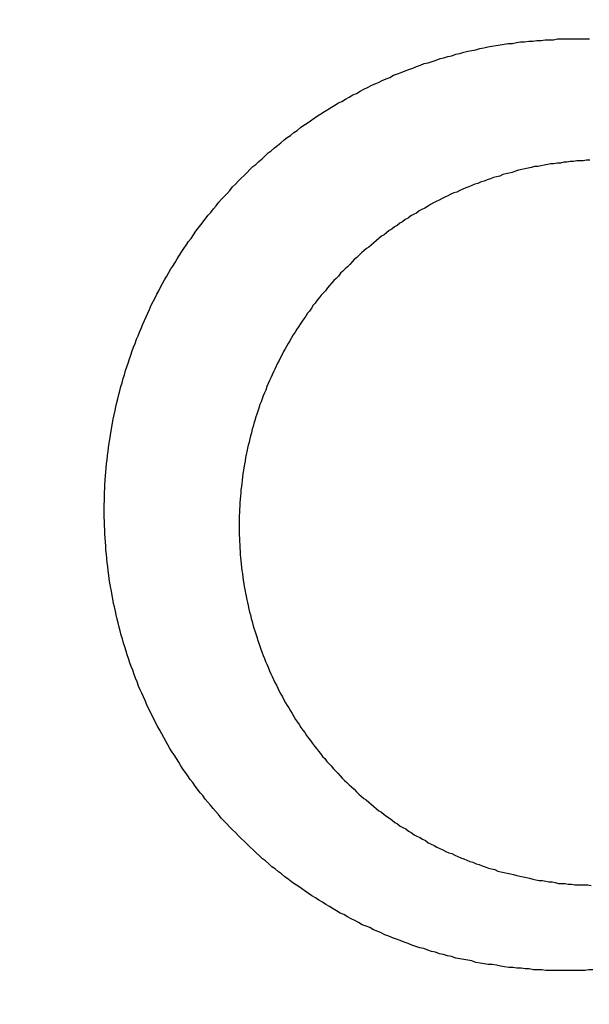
# Model space of a CAD drawing. Header units: millimetres. Extents: x -604189 to 881711, y -381903 to -7297.
# Tile 868 of 1056: x -558651.24 to -558643.4, y -165483.51 to -165469.94. Entities that reach past the tile are written whole.
import ezdxf

# ---------------------------------------------------------------- set-up
doc = ezdxf.new("R2010")
doc.units = ezdxf.units.MM
doc.header["$LTSCALE"] = 100
doc.linetypes.add('0.5_0.5', pattern=[1, 0.5, -0.5])
doc.linetypes.add('ACAD_ISO04W100', pattern=[30.5, 24, -3, 0.5, -3])
doc.layers.get('Defpoints').update_dxf_attribs({"color": 30})
doc.layers.add('OPIS', color=7, linetype='Continuous')
doc.layers.add('strop osie', color=80, linetype='ACAD_ISO04W100', lineweight=5)
doc.styles.get("Standard").update_dxf_attribs({"font": 'romans.shx', "width": 0.5})
doc.dimstyles.new('1 50', dxfattribs={"dimtxt": 150, "dimasz": 80, "dimexe": 1, "dimexo": 1, "dimgap": 20, "dimtad": 1, "dimdec": 0, "dimlfac": 0.1, "dimtxsty": 'Standard', "dimblk": 'ARCHTICK', "dimcen": 200, "dimclrd": 2, "dimadec": 1, "dimazin": 0, "dimtfac": 1, "dimtdec": 0, "dimtmove": 0, "dimatfit": 3, "dimldrblk": 'ARCHTICK', "dimfxl": 120, "dimfxlon": 1, "dimtfill": 1, "dimarcsym": 0})

# ---------------------------------------------------------------- blocks, each defined once
blk = doc.blocks.new('_ArchTick')
at = {"layer": 'strop osie', "color": 0, "const_width": 0.15}
blk.add_lwpolyline([(-0.5, -0.5), (0.5, 0.5)], dxfattribs=at)
blk = doc.blocks.new('*D3294')
at = {"layer": 'Defpoints', "color": 0, "linetype": 'ByBlock', "lineweight": 5, "transparency": 16777216}
for p in [(-595783.126, -159420.303), (-593748.924, -159420.303), (-552118.935, -179940.303)]:
    blk.add_point(p, dxfattribs=at)
at = {"layer": 'OPIS', "color": 0, "linetype": 'Continuous', "lineweight": -2, "transparency": 16777216}
for p, q in [((-595723.126, -159420.303), (-595784.126, -159420.303)), ((-595723.126, -179940.303), (-595784.126, -179940.303))]:
    blk.add_line(p, q, dxfattribs=at)
at = {"layer": 'OPIS', "color": 2, "lineweight": -2, "transparency": 16777216}
blk.add_line((-595783.126, -179940.303), (-595783.126, -159420.303), dxfattribs=at)
at = {"layer": 'OPIS', "color": 2, "linetype": 'ByBlock', "lineweight": -2, "transparency": 16777216, "xscale": 80, "yscale": 80, "zscale": 80}
for p, rotation in [((-595783.126, -159420.303), 90), ((-595783.126, -179940.303), 270)]:
    blk.add_blockref('_ArchTick', p, dxfattribs=dict(at, rotation=rotation))
at = {"layer": 'OPIS', "color": 0, "linetype": 'ByBlock', "lineweight": 13, "transparency": 16777216, "insert": (-595878.126, -169680.303), "char_height": 150, "attachment_point": 5, "rotation": 90, "bg_fill": 3, "box_fill_scale": 1.1, "bg_fill_color": 256, "bg_fill_true_color": 13158600, "bg_fill_transparency": 0}
blk.add_mtext('2052', dxfattribs=at)

msp = doc.modelspace()

# ---------------------------------------------------------------- hatches: boundary and pattern name
at = {"layer": 'OPIS', "linetype": 'ByBlock', "lineweight": 15}
h = msp.add_hatch(dxfattribs=at)
h.set_pattern_fill('ANSI37', color=0, scale=80, angle=45)
h.set_pattern_definition([(90, (-306927.96, 32475.8), (-254, 0), []), (180, (-306927.96, 32475.8), (-3e-14, -254), [])])
h.paths.add_polyline_path([(-559745.616, -168470.303), (-559845.616, -168470.303), (-559845.616, -168410.303), (-559745.616, -168410.303), (-559745.616, -168350.303), (-560845.616, -168350.303), (-560845.616, -168410.303), (-560745.616, -168410.303), (-560745.616, -168470.303, 0.267949), (-560295.616, -169249.726), (-560295.616, -169481.184, -0.414214), (-559952.679, -169824.121, -1), (-560638.553, -169824.121, -0.414214), (-560295.616, -169481.184), (-560295.616, -169249.726, -0.267949), (-560745.616, -168470.303), (-560845.616, -168470.303), (-560845.616, -168350.303), (-561118.924, -168350.303), (-561118.924, -172095.291), (-559553.922, -172095.29), (-559553.924, -168350.303), (-559745.616, -168350.303)])
h.paths.add_polyline_path([(-560989.238, -171970.288), (-560989.238, -171369.43), (-560514.238, -171369.43, -0.414232), (-560506.238, -171377.43), (-560506.238, -171961.436, -0.403374), (-560513.94, -171969.43), (-560989.238, -171969.43), (-560998.924, -171970.288)], flags=16)
h.paths.add_polyline_path([(-560569.238, -171447.43), (-560569.238, -171891.43, -0.414209), (-560619.237, -171941.43), (-560824.236, -171941.432, -0.414225), (-560874.238, -171891.432), (-560874.238, -171447.432, -0.414209), (-560824.238, -171397.432), (-560619.238, -171397.43, -0.414216)], flags=0)
h.paths.add_polyline_path([(-560754.738, -171692.272), (-560768.264, -171689.534), (-560778.52, -171674.091), (-560777.58, -171669.433), (-560791.338, -171669.433), (-560788.513, -171683.421), (-560780.618, -171695.311), (-560768.728, -171703.206), (-560754.738, -171706.031)], flags=0)
h.paths.add_polyline_path([(-560926.538, -171669.432), (-560944.038, -171669.432), (-560944.038, -171669.432), (-560938.912, -171681.806), (-560926.538, -171686.932)], flags=0)
h.paths.add_polyline_path([(-559553.926, -164304.92), (-559553.926, -164080.303), (-560998.924, -164080.303), (-560998.924, -164130.303), (-561051.758, -164130.303), (-561051.758, -164230.303), (-561112.409, -164230.303), (-561118.259, -165128.236), (-561111.758, -165130.303), (-561051.758, -165130.303), (-561051.758, -165230.303), (-560998.924, -165230.303), (-560998.924, -165930.303), (-560968.924, -165930.303), (-559691.758, -165930.303), (-559691.758, -166884.924, -0.259771), (-560368.468, -166480.303), (-560576.781, -166480.303, -0.694758), (-561118.924, -166682.141), (-561118.924, -167150.303), (-559553.924, -167150.303), (-559553.925, -165742.585, -0.501722), (-560517.887, -165023.753, -0.501722)])
h.paths.add_polyline_path([(-561051.758, -166930.303), (-561051.758, -167030.303), (-561111.758, -167030.303), (-561111.758, -166930.303)], flags=16)
h.paths.add_polyline_path([(-559553.926, -164304.92, 0.501722), (-560517.887, -165023.753, 0.501722), (-559553.925, -165742.585)], flags=17)
h.paths.add_polyline_path([(-559017.887, -165023.753, 0.331805), (-559553.926, -164304.92), (-559553.925, -165742.585, 0.331804)], flags=17)
h.paths.add_polyline_path([(-558393.92, -165930.303), (-559553.925, -165930.303), (-559553.924, -167030.303), (-558393.92, -167030.303)])
edge = h.paths.add_edge_path(flags=16)
edge.add_ellipse((-558869.257, -166529.058), major_axis=(0, 174.945), ratio=0.835608, start_angle=0, end_angle=180, ccw=False)
edge.add_line((-558869.023, -166354.089), (-558868.837, -166354.113))
edge.add_line((-558868.837, -166354.113), (-558551.758, -166354.113))
edge.add_ellipse((-558534.042, -166361.126), major_axis=(0, 22.068), ratio=0.905257, start_angle=0, end_angle=83.7318, ccw=False)
edge.add_line((-558534.042, -166339.058), (-558415.442, -166339.058))
edge.add_line((-558415.442, -166339.058), (-558415.442, -166719.058))
edge.add_line((-558415.442, -166719.058), (-558534.042, -166719.058))
edge.add_ellipse((-558534.042, -166696.99), major_axis=(0, 22.068), ratio=0.905257, start_angle=108.5291, end_angle=180, ccw=False)
edge.add_line((-558552.984, -166704.003), (-558869.257, -166704.003))
edge = h.paths.add_edge_path(flags=16)
edge.add_ellipse((-558655.149, -165473.071), major_axis=(119.577, 0), ratio=0.9754616, start_angle=134.53493, end_angle=225.46507, ccw=False)
edge.add_ellipse((-558571.362, -165553.094), major_axis=(-236.828, 0), ratio=0.9754616, start_angle=293.07706, end_angle=315.06459, ccw=False)
edge.add_ellipse((-558581.121, -165519.064), major_axis=(-200.962, 0), ratio=0.9754616, start_angle=268.86913, end_angle=294.41602, ccw=False)
edge.add_line((-558577.155, -165323.071), (-558434.725, -165323.071))
edge.add_line((-558434.725, -165323.071), (-558434.725, -165623.07))
edge.add_line((-558434.725, -165623.07), (-558577.155, -165623.07))
edge.add_ellipse((-558581.121, -165427.077), major_axis=(200.962, 0), ratio=0.9754616, start_angle=245.58398, end_angle=271.13087, ccw=False)
edge.add_ellipse((-558571.362, -165393.047), major_axis=(-236.828, 0), ratio=0.9754616, start_angle=404.93541, end_angle=426.92294, ccw=False)
h.paths.add_polyline_path([(-559691.758, -166075.303), (-560476.988, -166075.303, 0.131652), (-560368.468, -166480.303), (-559691.758, -166480.303)], flags=17)
h.paths.add_polyline_path([(-560476.988, -166075.303), (-559691.758, -166075.303), (-559691.758, -165930.303), (-560991.758, -165930.303), (-561051.758, -165930.303), (-561051.758, -166030.303), (-561118.924, -166030.303), (-561118.924, -166278.466, -0.694758), (-560576.781, -166480.303), (-560368.468, -166480.303, -0.131652)], flags=17)
h.paths.add_polyline_path([(-571773.92, -161590.543), (-574108.188, -161590.543), (-574098.917, -166615.286), (-571773.92, -166615.284)])
h.paths.add_polyline_path([(-559933.216, -164919.201), (-558639.203, -164919.201), (-558639.203, -164793.34), (-559933.216, -164793.34)], flags=25)
h.paths.add_polyline_path([(-560038.72, -166687.588), (-559732.99, -166687.588), (-559732.99, -166284.59), (-560038.72, -166284.59)], flags=25)
h.paths.add_polyline_path([(-559928.871, -165007.1), (-559413.75, -165007.1), (-559413.75, -164907.76), (-559928.871, -164907.76)], flags=9)
h.paths.add_polyline_path([(-559933.216, -164919.201), (-558639.203, -164919.201), (-558639.203, -164793.34), (-559933.216, -164793.34)], flags=25)
h.paths.add_polyline_path([(-560330.859, -165014.578), (-559994.182, -165014.578), (-559994.182, -164899.195), (-560330.859, -164899.195)], flags=24)
h.paths.add_polyline_path([(-560290.204, -164902.837), (-560108.354, -164902.837), (-560108.354, -164804.807), (-560290.204, -164804.807)], flags=24)
h.paths.add_polyline_path([(-560498.866, -166997.342), (-559983.744, -166997.342), (-559983.744, -166898.002), (-560498.866, -166898.002)], flags=24)
h.paths.add_polyline_path([(-560498.79, -166887.342), (-559655.724, -166887.342), (-559655.724, -166788.002), (-560498.79, -166788.002)], flags=24)
h.paths.add_polyline_path([(-560900.853, -167004.82), (-560564.177, -167004.82), (-560564.177, -166889.437), (-560900.853, -166889.437)], flags=24)
h.paths.add_polyline_path([(-560860.199, -166893.079), (-560678.349, -166893.079), (-560678.349, -166795.049), (-560860.199, -166795.049)], flags=24)
h.paths.add_polyline_path([(-560525.168, -170610.564), (-560010.047, -170610.564), (-560010.047, -170511.224), (-560525.168, -170511.224)], flags=24)
h.paths.add_polyline_path([(-560529.513, -170522.665), (-559444.307, -170522.665), (-559444.307, -170396.804), (-560529.513, -170396.804)], flags=9)
h.paths.add_polyline_path([(-560927.156, -170618.042), (-560590.479, -170618.042), (-560590.479, -170502.659), (-560927.156, -170502.659)], flags=24)
h.paths.add_polyline_path([(-560886.501, -170506.301), (-560704.651, -170506.301), (-560704.651, -170408.271), (-560886.501, -170408.271)], flags=24)
h.paths.add_polyline_path([(-560065.3, -168940.358), (-560065.3, -168600.658), (-560513.076, -168600.658), (-560513.076, -168940.358)], flags=24)
h.paths.add_polyline_path([(-559111.526, -164087.386), (-558760.99, -164087.386), (-558760.815, -164093.192), (-558760.644, -164098.997), (-558760.476, -164104.803), (-558760.311, -164110.608), (-558760.15, -164116.414), (-558759.991, -164122.22), (-558759.835, -164128.025), (-558759.683, -164133.831), (-558759.534, -164139.637), (-558759.387, -164145.443), (-558759.244, -164151.25), (-558759.104, -164157.056), (-558758.967, -164162.862), (-558758.833, -164168.669), (-558758.702, -164174.475), (-558758.575, -164180.282), (-558758.45, -164186.088), (-558758.328, -164191.895), (-558758.21, -164197.701), (-558758.094, -164203.508), (-558757.982, -164209.315), (-558757.872, -164215.122), (-558757.766, -164220.929), (-558757.663, -164226.736), (-558757.563, -164232.543), (-558757.465, -164238.35), (-558757.371, -164244.157), (-558757.28, -164249.965), (-558757.192, -164255.772), (-558757.107, -164261.579), (-558757.025, -164267.387), (-558756.946, -164273.194), (-558756.87, -164279.001), (-558756.797, -164284.809), (-558756.728, -164290.616), (-558756.661, -164296.424), (-558756.598, -164302.232), (-558756.538, -164308.039), (-558756.482, -164313.847), (-558756.428, -164319.654), (-558756.378, -164325.462), (-558756.332, -164331.27), (-558756.288, -164337.078), (-558756.248, -164342.885), (-558756.212, -164348.693), (-558756.178, -164354.501), (-558756.147, -164360.309), (-558756.118, -164366.117), (-558756.091, -164371.925), (-558756.066, -164377.733), (-558756.042, -164383.541), (-558756.02, -164389.348), (-558756.004, -164395.156), (-558755.999, -164400.964), (-558756.007, -164406.772), (-558756.031, -164412.58), (-558756.073, -164418.388), (-558756.132, -164424.195), (-558756.21, -164430.003), (-558756.308, -164435.81), (-558756.425, -164441.617), (-558756.562, -164447.423), (-558756.72, -164453.229), (-558756.898, -164459.034), (-558757.098, -164464.838), (-558757.32, -164470.642), (-558757.565, -164476.445), (-558757.837, -164482.247), (-558758.138, -164488.047), (-558758.47, -164493.845), (-558758.837, -164499.642), (-558759.241, -164505.435), (-558759.684, -164511.226), (-558760.175, -164517.014), (-558760.725, -164522.795), (-558761.35, -164528.569), (-558762.06, -164534.333), (-558762.874, -164540.084), (-558763.809, -164545.816), (-558764.883, -164551.524), (-558766.116, -164557.201), (-558767.538, -164562.832), (-558769.177, -164568.402), (-558771.062, -164573.894), (-558773.233, -164579.28), (-558775.735, -164584.521), (-558778.61, -164589.566), (-558781.897, -164594.354), (-558785.628, -164598.798), (-558789.808, -164602.827), (-558794.374, -164606.413), (-558799.255, -164609.556), (-558804.382, -164612.284), (-558809.694, -164614.629), (-558815.143, -164616.63), (-558820.694, -164618.326), (-558826.325, -164619.753), (-558832.011, -164620.95), (-558837.732, -164621.95), (-558843.479, -164622.786), (-558849.244, -164623.49), (-558855.021, -164624.092), (-558860.805, -164624.612), (-558866.595, -164625.056), (-558872.391, -164625.431), (-558878.19, -164625.744), (-558883.993, -164625.999), (-558889.798, -164626.204), (-558895.604, -164626.363), (-558901.411, -164626.484), (-558907.218, -164626.57), (-558913.026, -164626.629), (-558918.834, -164626.664), (-558924.642, -164626.683), (-558930.45, -164626.69), (-558936.258, -164626.691), (-558941.521, -164626.69), (-558946.785, -164626.685), (-558952.048, -164626.672), (-558957.312, -164626.645), (-558962.575, -164626.602), (-558967.838, -164626.537), (-558973.1, -164626.447), (-558978.362, -164626.327), (-558983.623, -164626.174), (-558988.883, -164625.983), (-558994.142, -164625.75), (-558999.398, -164625.47), (-559004.651, -164625.141), (-559009.9, -164624.756), (-559015.145, -164624.311), (-559020.383, -164623.802), (-559025.614, -164623.22), (-559030.834, -164622.543), (-559036.037, -164621.747), (-559041.216, -164620.812), (-559046.364, -164619.713), (-559051.466, -164618.424), (-559056.508, -164616.915), (-559061.47, -164615.16), (-559066.326, -164613.131), (-559071.043, -164610.799), (-559075.583, -164608.137), (-559079.894, -164605.121), (-559083.925, -164601.738), (-559087.622, -164597.995), (-559090.945, -164593.918), (-559093.905, -164589.566), (-559096.527, -164585.003), (-559098.839, -164580.275), (-559100.873, -164575.422), (-559102.662, -164570.472), (-559104.238, -164565.45), (-559105.625, -164560.373), (-559106.843, -164555.253), (-559107.915, -164550.1), (-559108.86, -164544.923), (-559109.695, -164539.726), (-559110.431, -164534.514), (-559111.082, -164529.291), (-559111.66, -164524.059), (-559112.176, -164518.821), (-559112.639, -164513.578), (-559113.058, -164508.331), (-559113.442, -164503.082), (-559113.794, -164497.83), (-559114.116, -164492.577), (-559114.412, -164487.322), (-559114.682, -164482.065), (-559114.93, -164476.808), (-559115.157, -164471.549), (-559115.363, -164466.29), (-559115.551, -164461.03), (-559115.72, -164455.769), (-559115.872, -164450.508), (-559116.007, -164445.246), (-559116.125, -164439.984), (-559116.227, -164434.721), (-559116.313, -164429.459), (-559116.383, -164424.196), (-559116.438, -164418.933), (-559116.477, -164413.669), (-559116.503, -164408.406), (-559116.515, -164403.142), (-559116.515, -164397.879), (-559116.505, -164392.616), (-559116.488, -164387.352), (-559116.467, -164382.089), (-559116.445, -164376.825), (-559116.422, -164371.562), (-559116.398, -164366.299), (-559116.372, -164361.035), (-559116.344, -164355.772), (-559116.314, -164350.508), (-559116.282, -164345.245), (-559116.247, -164339.982), (-559116.21, -164334.718), (-559116.169, -164329.455), (-559116.126, -164324.192), (-559116.08, -164318.929), (-559116.032, -164313.665), (-559115.98, -164308.402), (-559115.926, -164303.139), (-559115.87, -164297.876), (-559115.811, -164292.613), (-559115.749, -164287.35), (-559115.684, -164282.087), (-559115.617, -164276.824), (-559115.547, -164271.561), (-559115.475, -164266.298), (-559115.4, -164261.035), (-559115.323, -164255.772), (-559115.244, -164250.509), (-559115.161, -164245.246), (-559115.077, -164239.984), (-559114.99, -164234.721), (-559114.9, -164229.458), (-559114.808, -164224.196), (-559114.713, -164218.933), (-559114.616, -164213.67), (-559114.517, -164208.408), (-559114.415, -164203.145), (-559114.31, -164197.883), (-559114.203, -164192.621), (-559114.093, -164187.358), (-559113.981, -164182.096), (-559113.866, -164176.834), (-559113.749, -164171.572), (-559113.629, -164166.31), (-559113.506, -164161.048), (-559113.382, -164155.786), (-559113.254, -164150.524), (-559113.124, -164145.262), (-559112.991, -164140), (-559112.856, -164134.739), (-559112.719, -164129.477), (-559112.578, -164124.215), (-559112.436, -164118.954), (-559112.29, -164113.692), (-559112.142, -164108.431), (-559111.992, -164103.17), (-559111.839, -164097.908), (-559111.684, -164092.647)])
edge = h.paths.add_edge_path()
edge.add_line((-558393.92, -164080.303), (-559553.926, -164080.303))
edge.add_line((-559553.926, -164080.303), (-559553.926, -164304.92))
edge.add_arc((-559767.887, -165023.753), 750, 0, 73.424314, ccw=False)
edge.add_arc((-559767.887, -165023.753), 750, -73.424255, 0, ccw=False)
edge.add_line((-559553.925, -165742.585), (-559553.925, -165830.303))
edge.add_line((-559553.925, -165830.303), (-558393.92, -165830.303))
edge.add_line((-558393.92, -165830.303), (-558393.92, -164080.303))

# ---------------------------------------------------------------- next in the draw order: dimensions: what is measured, and where the dimension line sits
at = {"layer": 'OPIS', "color": 0, "linetype": 'ByBlock', "lineweight": 13}
dim = msp.add_linear_dim(base=(-595783.126, -159420.303), p1=(-552118.935, -179940.303), p2=(-593748.924, -159420.303), angle=90, dimstyle='1 50', override={"dimtmove": 1, "dimfxl": 60, "dimarcsym": 1}, dxfattribs=at)
dim.commit()
dim.dimension.update_dxf_attribs({"geometry": '*D3294', "text_midpoint": (-595878.126, -169680.303)})

# ---------------------------------------------------------------- next in the draw order: hatches: boundary and pattern name
at = {"layer": 'OPIS', "linetype": '0.5_0.5', "lineweight": 13}
h = msp.add_hatch(dxfattribs=at)
h.set_pattern_fill('ANSI37', color=0, scale=130)
h.set_pattern_definition([(45, (-597218.54, 256668.8), (-291.85832, 291.85832), []), (135, (-597218.54, 256668.8), (-291.85832, -291.85832), [])])
edge = h.paths.add_edge_path(flags=16)
edge.add_line((-570958.916, -168985.281), (-571058.916, -168985.281))
edge.add_line((-571058.916, -168985.281), (-572598.916, -168985.281))
edge.add_line((-572598.916, -168985.281), (-572598.915, -170470.3))
edge.add_line((-572598.915, -170470.3), (-570825.763, -170470.3))
edge.add_arc((-570508.916, -170339.099), 342.937, 180, 202.49364, ccw=False)
edge.add_arc((-570508.916, -170339.099), 342.937, 90, 180, ccw=False)
edge.add_line((-570508.916, -169996.163), (-570508.916, -169764.704))
edge.add_arc((-570058.916, -168985.281), 900, 180, 240, ccw=False)
edge = h.paths.add_edge_path(flags=17)
edge.add_line((-569358.915, -170085.281), (-569358.916, -168985.281))
edge.add_line((-569358.916, -168985.281), (-569358.917, -168985.281))
edge.add_line((-569358.917, -168985.281), (-569958.916, -168985.281))
edge.add_line((-569958.916, -168985.281), (-570058.916, -168985.281))
edge.add_line((-570058.916, -168985.281), (-570058.916, -168925.281))
edge.add_line((-570058.916, -168925.281), (-569958.916, -168925.281))
edge.add_line((-569958.916, -168925.281), (-569958.916, -168865.281))
edge.add_line((-569958.916, -168865.281), (-569358.916, -168865.281))
edge.add_line((-569358.916, -168865.281), (-569358.917, -166865.281))
edge.add_line((-569358.917, -166865.281), (-574098.917, -166865.286))
edge.add_line((-574098.917, -166865.286), (-574098.914, -171970.3))
edge.add_line((-574098.914, -171970.3), (-572608.913, -171970.3))
edge.add_line((-572608.913, -171970.3), (-571504.913, -170590.3))
edge.add_line((-571504.913, -170590.3), (-572718.915, -170590.3))
edge.add_line((-572718.915, -170590.3), (-572718.916, -168865.281))
edge.add_line((-572718.916, -168865.281), (-571058.916, -168865.281))
edge.add_line((-571058.916, -168865.281), (-571058.916, -168925.281))
edge.add_line((-571058.916, -168925.281), (-570958.916, -168925.281))
edge.add_line((-570958.916, -168925.281), (-570958.916, -168985.281))
edge.add_arc((-570058.916, -168985.281), 900, 180, 240)
edge.add_line((-570508.916, -169764.704), (-570508.916, -169996.163))
edge.add_arc((-570508.916, -170339.099), 342.937, 0, 90, ccw=False)
edge.add_arc((-570508.916, -170339.099), 342.937, 208.97989, 360, ccw=False)
edge.add_line((-570808.913, -170505.253), (-570808.913, -171171.086))
edge.add_arc((-570808.913, -171220.3), 49.214, 0, 90, ccw=False)
edge.add_arc((-570808.913, -171220.3), 49.214, 270, 360, ccw=False)
edge.add_line((-570808.913, -171269.514), (-570808.913, -171970.3))
edge.add_line((-570808.913, -171970.3), (-569358.914, -171970.3))
edge.add_line((-569358.914, -171970.3), (-569358.915, -170085.281))
h.paths.add_polyline_path([(-561118.924, -159870.303), (-590334.655, -159870.303), (-590334.655, -161470.303), (-562318.924, -161470.303), (-562318.924, -172095.292), (-561118.924, -172095.291), (-561118.924, -168350.303), (-552073.919, -168350.303), (-552073.92, -167150.303), (-561118.924, -167150.303)])
h.paths.add_polyline_path([(-572856.927, -169813.68), (-569451.07, -169813.68), (-569451.07, -169408.68), (-572856.927, -169408.68)], flags=16)

# ---------------------------------------------------------------- next in the draw order: linework, layer by layer
at = {"color": 0}
for points in [[(-558643.939, -165483.045, 0), (-558643.996, -165483.045, 0), (-558644.053, -165483.035, 0), (-558644.11, -165483.035, 0), (-558644.167, -165483.035, 0), (-558644.224, -165483.025, 0), (-558644.281, -165483.025, 0), (-558644.338, -165483.015, 0), (-558644.395, -165483.015, 0), (-558644.451, -165483.005, 0), (-558644.508, -165483.005, 0), (-558644.565, -165482.995, 0), (-558644.621, -165482.985, 0), (-558644.678, -165482.975, 0), (-558644.734, -165482.965, 0), (-558644.791, -165482.965, 0), (-558644.847, -165482.955, 0), (-558644.903, -165482.945, 0), (-558644.959, -165482.935, 0), (-558645.015, -165482.915, 0), (-558645.071, -165482.905, 0), (-558645.127, -165482.895, 0), (-558645.183, -165482.885, 0), (-558645.238, -165482.875, 0), (-558645.294, -165482.855, 0), (-558645.349, -165482.845, 0), (-558645.404, -165482.825, 0), (-558645.459, -165482.815, 0), (-558645.514, -165482.795, 0), (-558645.569, -165482.785, 0), (-558645.624, -165482.765, 0), (-558645.678, -165482.745, 0), (-558645.732, -165482.735, 0), (-558645.787, -165482.715, 0), (-558645.841, -165482.695, 0), (-558645.894, -165482.675, 0), (-558645.948, -165482.655, 0), (-558646.001, -165482.635, 0), (-558646.055, -165482.615, 0), (-558646.108, -165482.595, 0), (-558646.161, -165482.575, 0), (-558646.213, -165482.555, 0), (-558646.266, -165482.525, 0), (-558646.318, -165482.505, 0), (-558646.37, -165482.485, 0), (-558646.422, -165482.455, 0), (-558646.473, -165482.435, 0), (-558646.525, -165482.415, 0), (-558646.576, -165482.385, 0), (-558646.627, -165482.355, 0), (-558646.677, -165482.335, 0), (-558646.728, -165482.305, 0), (-558646.778, -165482.275, 0), (-558646.828, -165482.255, 0), (-558646.878, -165482.225, 0), (-558646.927, -165482.195, 0), (-558646.976, -165482.165, 0), (-558647.025, -165482.135, 0), (-558647.074, -165482.105, 0), (-558647.122, -165482.075, 0), (-558647.17, -165482.045, 0), (-558647.218, -165482.015, 0), (-558647.265, -165481.985, 0), (-558647.313, -165481.955, 0), (-558647.36, -165481.915, 0), (-558647.406, -165481.885, 0), (-558647.453, -165481.855, 0), (-558647.499, -165481.825, 0), (-558647.545, -165481.785, 0), (-558647.59, -165481.755, 0), (-558647.635, -165481.715, 0), (-558647.68, -165481.685, 0), (-558647.724, -165481.645, 0), (-558647.769, -165481.615, 0), (-558647.812, -165481.575, 0), (-558647.856, -165481.535, 0), (-558647.899, -165481.505, 0), (-558647.942, -165481.465, 0), (-558647.985, -165481.425, 0), (-558648.027, -165481.385, 0), (-558648.069, -165481.345, 0), (-558648.11, -165481.305, 0), (-558648.151, -165481.265, 0), (-558648.192, -165481.225, 0), (-558648.232, -165481.185, 0), (-558648.272, -165481.145, 0), (-558648.312, -165481.105, 0), (-558648.351, -165481.065, 0), (-558648.39, -165481.025, 0), (-558648.429, -165480.985, 0), (-558648.467, -165480.945, 0), (-558648.504, -165480.895, 0), (-558648.542, -165480.855, 0), (-558648.579, -165480.815, 0), (-558648.615, -165480.765, 0), (-558648.651, -165480.725, 0), (-558648.687, -165480.685, 0), (-558648.722, -165480.635, 0), (-558648.757, -165480.595, 0), (-558648.792, -165480.545, 0), (-558648.826, -165480.505, 0), (-558648.859, -165480.455, 0), (-558648.893, -165480.415, 0), (-558648.926, -165480.365, 0), (-558648.958, -165480.315, 0), (-558648.99, -165480.275, 0), (-558649.021, -165480.225, 0), (-558649.053, -165480.175, 0), (-558649.083, -165480.125, 0), (-558649.114, -165480.075, 0), (-558649.143, -165480.035, 0), (-558649.173, -165479.985, 0), (-558649.202, -165479.935, 0), (-558649.23, -165479.885, 0), (-558649.258, -165479.835, 0), (-558649.286, -165479.785, 0), (-558649.313, -165479.735, 0), (-558649.34, -165479.685, 0), (-558649.366, -165479.635, 0), (-558649.392, -165479.585, 0), (-558649.417, -165479.535, 0), (-558649.442, -165479.485, 0), (-558649.467, -165479.435, 0), (-558649.491, -165479.385, 0), (-558649.514, -165479.325, 0), (-558649.538, -165479.275, 0), (-558649.56, -165479.225, 0), (-558649.582, -165479.175, 0), (-558649.604, -165479.125, 0), (-558649.625, -165479.065, 0), (-558649.646, -165479.015, 0), (-558649.666, -165478.965, 0), (-558649.686, -165478.905, 0), (-558649.705, -165478.855, 0), (-558649.724, -165478.805, 0), (-558649.743, -165478.745, 0), (-558649.761, -165478.695, 0), (-558649.778, -165478.645, 0), (-558649.795, -165478.585, 0), (-558649.811, -165478.535, 0), (-558649.827, -165478.475, 0), (-558649.843, -165478.425, 0), (-558649.858, -165478.365, 0), (-558649.872, -165478.315, 0), (-558649.886, -165478.255, 0), (-558649.9, -165478.205, 0), (-558649.913, -165478.145, 0), (-558649.925, -165478.095, 0), (-558649.937, -165478.035, 0), (-558649.949, -165477.985, 0), (-558649.96, -165477.925, 0), (-558649.97, -165477.875, 0), (-558649.98, -165477.815, 0), (-558649.99, -165477.755, 0), (-558649.999, -165477.705, 0), (-558650.008, -165477.645, 0), (-558650.016, -165477.595, 0), (-558650.023, -165477.535, 0), (-558650.03, -165477.475, 0), (-558650.037, -165477.425, 0), (-558650.043, -165477.365, 0), (-558650.049, -165477.305, 0), (-558650.054, -165477.255, 0), (-558650.058, -165477.195, 0), (-558650.063, -165477.135, 0), (-558650.066, -165477.085, 0), (-558650.069, -165477.025, 0), (-558650.072, -165476.965, 0), (-558650.074, -165476.915, 0), (-558650.076, -165476.855, 0), (-558650.077, -165476.795, 0), (-558650.077, -165476.745, 0), (-558650.078, -165476.685, 0), (-558650.077, -165476.625, 0), (-558650.076, -165476.565, 0), (-558650.075, -165476.515, 0), (-558650.073, -165476.455, 0), (-558650.071, -165476.395, 0), (-558650.068, -165476.345, 0), (-558650.064, -165476.285, 0), (-558650.06, -165476.225, 0), (-558650.056, -165476.175, 0), (-558650.051, -165476.115, 0), (-558650.046, -165476.055, 0), (-558650.04, -165476.005, 0), (-558650.033, -165475.945, 0), (-558650.026, -165475.885, 0), (-558650.019, -165475.835, 0), (-558650.011, -165475.775, 0), (-558650.002, -165475.725, 0), (-558649.994, -165475.665, 0), (-558649.984, -165475.605, 0), (-558649.974, -165475.555, 0), (-558649.964, -165475.495, 0), (-558649.953, -165475.445, 0), (-558649.941, -165475.385, 0), (-558649.929, -165475.325, 0), (-558649.917, -165475.275, 0), (-558649.904, -165475.215, 0), (-558649.891, -165475.165, 0), (-558649.877, -165475.105, 0), (-558649.863, -165475.055, 0), (-558649.848, -165474.995, 0), (-558649.833, -165474.945, 0), (-558649.817, -165474.885, 0), (-558649.801, -165474.835, 0), (-558649.784, -165474.775, 0), (-558649.767, -165474.725, 0), (-558649.749, -165474.675, 0), (-558649.731, -165474.615, 0), (-558649.713, -165474.565, 0), (-558649.693, -165474.505, 0), (-558649.674, -165474.455, 0), (-558649.654, -165474.405, 0), (-558649.634, -165474.345, 0), (-558649.613, -165474.295, 0), (-558649.591, -165474.245, 0), (-558649.57, -165474.195, 0), (-558649.547, -165474.135, 0), (-558649.525, -165474.085, 0), (-558649.502, -165474.035, 0), (-558649.478, -165473.985, 0), (-558649.454, -165473.935, 0), (-558649.43, -165473.875, 0), (-558649.405, -165473.825, 0), (-558649.379, -165473.775, 0), (-558649.354, -165473.725, 0), (-558649.328, -165473.675, 0), (-558649.301, -165473.625, 0), (-558649.274, -165473.575, 0), (-558649.246, -165473.525, 0), (-558649.218, -165473.475, 0), (-558649.19, -165473.425, 0), (-558649.161, -165473.375, 0), (-558649.132, -165473.335, 0), (-558649.102, -165473.285, 0), (-558649.072, -165473.235, 0), (-558649.042, -165473.185, 0), (-558649.011, -165473.135, 0), (-558648.98, -165473.095, 0), (-558648.948, -165473.045, 0), (-558648.916, -165472.995, 0), (-558648.883, -165472.955, 0), (-558648.85, -165472.905, 0), (-558648.817, -165472.855, 0), (-558648.783, -165472.815, 0), (-558648.749, -165472.765, 0), (-558648.715, -165472.725, 0), (-558648.68, -165472.675, 0), (-558648.645, -165472.635, 0), (-558648.609, -165472.595, 0), (-558648.573, -165472.545, 0), (-558648.536, -165472.505, 0), (-558648.5, -165472.455, 0), (-558648.463, -165472.415, 0), (-558648.425, -165472.375, 0), (-558648.387, -165472.335, 0), (-558648.349, -165472.295, 0), (-558648.31, -165472.245, 0), (-558648.271, -165472.205, 0), (-558648.232, -165472.165, 0), (-558648.192, -165472.125, 0), (-558648.152, -165472.085, 0), (-558648.112, -165472.045, 0), (-558648.071, -165472.005, 0), (-558648.03, -165471.965, 0), (-558647.989, -165471.935, 0), (-558647.947, -165471.895, 0), (-558647.905, -165471.855, 0), (-558647.862, -165471.815, 0), (-558647.82, -165471.775, 0), (-558647.777, -165471.745, 0), (-558647.733, -165471.705, 0), (-558647.69, -165471.675, 0), (-558647.646, -165471.635, 0), (-558647.601, -165471.595, 0), (-558647.557, -165471.565, 0), (-558647.512, -165471.535, 0), (-558647.467, -165471.495, 0), (-558647.421, -165471.465, 0), (-558647.375, -165471.425, 0), (-558647.329, -165471.395, 0), (-558647.283, -165471.365, 0), (-558647.236, -165471.335, 0), (-558647.189, -165471.295, 0), (-558647.142, -165471.265, 0), (-558647.094, -165471.235, 0), (-558647.047, -165471.205, 0), (-558646.999, -165471.175, 0), (-558646.95, -165471.145, 0), (-558646.902, -165471.115, 0), (-558646.853, -165471.085, 0), (-558646.804, -165471.065, 0), (-558646.755, -165471.035, 0), (-558646.705, -165471.005, 0), (-558646.655, -165470.975, 0), (-558646.605, -165470.955, 0), (-558646.555, -165470.925, 0), (-558646.505, -165470.895, 0), (-558646.454, -165470.875, 0), (-558646.403, -165470.845, 0), (-558646.352, -165470.825, 0), (-558646.301, -165470.805, 0), (-558646.249, -165470.775, 0), (-558646.197, -165470.755, 0), (-558646.146, -165470.735, 0), (-558646.093, -165470.705, 0), (-558646.041, -165470.685, 0), (-558645.989, -165470.665, 0), (-558645.936, -165470.645, 0), (-558645.883, -165470.625, 0), (-558645.83, -165470.605, 0), (-558645.777, -165470.585, 0), (-558645.724, -165470.565, 0), (-558645.67, -165470.545, 0), (-558645.616, -165470.535, 0), (-558645.562, -165470.515, 0), (-558645.508, -165470.495, 0), (-558645.454, -165470.475, 0), (-558645.4, -165470.465, 0), (-558645.346, -165470.445, 0), (-558645.291, -165470.435, 0), (-558645.236, -165470.415, 0), (-558645.181, -165470.405, 0), (-558645.127, -165470.385, 0), (-558645.071, -165470.375, 0), (-558645.016, -165470.365, 0), (-558644.961, -165470.355, 0), (-558644.905, -165470.335, 0), (-558644.85, -165470.325, 0), (-558644.794, -165470.315, 0), (-558644.739, -165470.305, 0), (-558644.683, -165470.295, 0), (-558644.627, -165470.285, 0), (-558644.571, -165470.275, 0), (-558644.515, -165470.265, 0), (-558644.458, -165470.265, 0), (-558644.402, -165470.255, 0), (-558644.346, -165470.245, 0), (-558644.289, -165470.245, 0), (-558644.233, -165470.235, 0), (-558644.176, -165470.235, 0), (-558644.12, -165470.225, 0), (-558644.063, -165470.225, 0), (-558644.007, -165470.215, 0), (-558643.95, -165470.215, 0), (-558643.893, -165470.215, 0), (-558643.836, -165470.205, 0), (-558643.779, -165470.205, 0), (-558643.722, -165470.205, 0), (-558643.666, -165470.205, 0), (-558643.609, -165470.205, 0)], [(-558643.609, -165470.205, 0), (-558643.555, -165470.205, 0), (-558643.502, -165470.205, 0), (-558643.448, -165470.205, 0), (-558643.395, -165470.205, 0)], [(-558643.392, -165471.875, 0), (-558643.437, -165471.875, 0), (-558643.482, -165471.885, 0), (-558643.527, -165471.885, 0), (-558643.572, -165471.885, 0), (-558643.617, -165471.895, 0), (-558643.662, -165471.895, 0), (-558643.707, -165471.905, 0), (-558643.751, -165471.905, 0), (-558643.796, -165471.915, 0), (-558643.841, -165471.915, 0), (-558643.886, -165471.925, 0), (-558643.93, -165471.925, 0), (-558643.975, -165471.935, 0), (-558644.019, -165471.945, 0), (-558644.063, -165471.955, 0), (-558644.108, -165471.965, 0), (-558644.152, -165471.965, 0), (-558644.196, -165471.975, 0), (-558644.24, -165471.985, 0), (-558644.284, -165471.995, 0), (-558644.328, -165472.005, 0), (-558644.372, -165472.015, 0), (-558644.416, -165472.025, 0), (-558644.459, -165472.045, 0), (-558644.503, -165472.055, 0), (-558644.546, -165472.065, 0), (-558644.589, -165472.075, 0), (-558644.632, -165472.095, 0), (-558644.676, -165472.105, 0), (-558644.718, -165472.115, 0), (-558644.761, -165472.135, 0), (-558644.804, -165472.145, 0), (-558644.846, -165472.165, 0), (-558644.889, -165472.175, 0), (-558644.931, -165472.195, 0), (-558644.973, -165472.205, 0), (-558645.015, -165472.225, 0), (-558645.057, -165472.245, 0), (-558645.099, -165472.255, 0), (-558645.14, -165472.275, 0), (-558645.182, -165472.295, 0), (-558645.223, -165472.315, 0), (-558645.264, -165472.325, 0), (-558645.305, -165472.345, 0), (-558645.345, -165472.365, 0), (-558645.386, -165472.385, 0), (-558645.426, -165472.405, 0), (-558645.466, -165472.425, 0), (-558645.506, -165472.445, 0), (-558645.546, -165472.465, 0), (-558645.585, -165472.485, 0), (-558645.625, -165472.515, 0), (-558645.664, -165472.535, 0), (-558645.703, -165472.555, 0), (-558645.742, -165472.575, 0), (-558645.78, -165472.605, 0), (-558645.819, -165472.625, 0), (-558645.857, -165472.645, 0), (-558645.894, -165472.675, 0), (-558645.932, -165472.695, 0), (-558645.97, -165472.725, 0), (-558646.007, -165472.745, 0), (-558646.044, -165472.775, 0), (-558646.08, -165472.795, 0), (-558646.117, -165472.825, 0), (-558646.153, -165472.845, 0), (-558646.189, -165472.875, 0), (-558646.225, -165472.905, 0), (-558646.26, -165472.925, 0), (-558646.295, -165472.955, 0), (-558646.33, -165472.985, 0), (-558646.365, -165473.015, 0), (-558646.4, -165473.045, 0), (-558646.434, -165473.075, 0), (-558646.468, -165473.095, 0), (-558646.502, -165473.125, 0), (-558646.535, -165473.155, 0), (-558646.568, -165473.185, 0), (-558646.601, -165473.215, 0), (-558646.634, -165473.245, 0), (-558646.666, -165473.275, 0), (-558646.698, -165473.315, 0), (-558646.73, -165473.345, 0), (-558646.761, -165473.375, 0), (-558646.793, -165473.405, 0), (-558646.824, -165473.435, 0), (-558646.854, -165473.475, 0), (-558646.885, -165473.505, 0), (-558646.915, -165473.535, 0), (-558646.944, -165473.565, 0), (-558646.974, -165473.605, 0), (-558647.003, -165473.635, 0), (-558647.032, -165473.675, 0), (-558647.06, -165473.705, 0), (-558647.089, -165473.735, 0), (-558647.117, -165473.775, 0), (-558647.144, -165473.805, 0), (-558647.172, -165473.845, 0), (-558647.199, -165473.875, 0), (-558647.225, -165473.915, 0), (-558647.252, -165473.955, 0), (-558647.278, -165473.985, 0), (-558647.304, -165474.025, 0), (-558647.329, -165474.065, 0), (-558647.354, -165474.095, 0), (-558647.379, -165474.135, 0), (-558647.403, -165474.175, 0), (-558647.428, -165474.205, 0), (-558647.451, -165474.245, 0), (-558647.475, -165474.285, 0), (-558647.498, -165474.325, 0), (-558647.521, -165474.365, 0), (-558647.543, -165474.405, 0), (-558647.565, -165474.435, 0), (-558647.587, -165474.475, 0), (-558647.608, -165474.515, 0), (-558647.629, -165474.555, 0), (-558647.65, -165474.595, 0), (-558647.671, -165474.635, 0), (-558647.691, -165474.675, 0), (-558647.71, -165474.715, 0), (-558647.73, -165474.755, 0), (-558647.749, -165474.795, 0), (-558647.767, -165474.835, 0), (-558647.785, -165474.875, 0), (-558647.803, -165474.915, 0), (-558647.821, -165474.955, 0), (-558647.838, -165474.995, 0), (-558647.855, -165475.045, 0), (-558647.871, -165475.085, 0), (-558647.888, -165475.125, 0), (-558647.903, -165475.165, 0), (-558647.919, -165475.205, 0), (-558647.934, -165475.245, 0), (-558647.948, -165475.295, 0), (-558647.962, -165475.335, 0), (-558647.976, -165475.375, 0), (-558647.99, -165475.415, 0), (-558648.003, -165475.465, 0), (-558648.016, -165475.505, 0), (-558648.028, -165475.545, 0), (-558648.04, -165475.585, 0), (-558648.052, -165475.635, 0), (-558648.063, -165475.675, 0), (-558648.074, -165475.715, 0), (-558648.084, -165475.765, 0), (-558648.094, -165475.805, 0), (-558648.104, -165475.845, 0), (-558648.113, -165475.895, 0), (-558648.122, -165475.935, 0), (-558648.131, -165475.975, 0), (-558648.139, -165476.025, 0), (-558648.147, -165476.065, 0), (-558648.154, -165476.115, 0), (-558648.161, -165476.155, 0), (-558648.168, -165476.195, 0), (-558648.174, -165476.245, 0), (-558648.18, -165476.285, 0), (-558648.185, -165476.335, 0), (-558648.19, -165476.375, 0), (-558648.195, -165476.415, 0), (-558648.199, -165476.465, 0), (-558648.203, -165476.505, 0), (-558648.206, -165476.555, 0), (-558648.209, -165476.595, 0), (-558648.212, -165476.645, 0), (-558648.214, -165476.685, 0), (-558648.216, -165476.735, 0), (-558648.218, -165476.775, 0), (-558648.219, -165476.825, 0), (-558648.219, -165476.865, 0), (-558648.219, -165476.905, 0), (-558648.219, -165476.955, 0), (-558648.219, -165476.995, 0), (-558648.218, -165477.045, 0), (-558648.217, -165477.085, 0), (-558648.215, -165477.135, 0), (-558648.213, -165477.175, 0), (-558648.21, -165477.225, 0), (-558648.207, -165477.265, 0), (-558648.204, -165477.315, 0), (-558648.2, -165477.355, 0), (-558648.196, -165477.395, 0), (-558648.191, -165477.445, 0), (-558648.186, -165477.485, 0), (-558648.181, -165477.535, 0), (-558648.175, -165477.575, 0), (-558648.169, -165477.625, 0), (-558648.163, -165477.665, 0), (-558648.156, -165477.715, 0), (-558648.149, -165477.755, 0), (-558648.141, -165477.795, 0), (-558648.133, -165477.845, 0), (-558648.124, -165477.885, 0), (-558648.115, -165477.935, 0), (-558648.106, -165477.975, 0), (-558648.096, -165478.015, 0), (-558648.086, -165478.065, 0), (-558648.076, -165478.105, 0), (-558648.065, -165478.145, 0), (-558648.054, -165478.195, 0), (-558648.042, -165478.235, 0), (-558648.03, -165478.275, 0), (-558648.018, -165478.325, 0), (-558648.005, -165478.365, 0), (-558647.992, -165478.405, 0), (-558647.978, -165478.445, 0), (-558647.964, -165478.495, 0), (-558647.95, -165478.535, 0), (-558647.935, -165478.575, 0), (-558647.92, -165478.615, 0), (-558647.904, -165478.665, 0), (-558647.889, -165478.705, 0), (-558647.872, -165478.745, 0), (-558647.856, -165478.785, 0), (-558647.838, -165478.825, 0), (-558647.821, -165478.865, 0), (-558647.803, -165478.915, 0), (-558647.785, -165478.955, 0), (-558647.766, -165478.995, 0), (-558647.747, -165479.035, 0), (-558647.728, -165479.075, 0), (-558647.708, -165479.115, 0), (-558647.688, -165479.155, 0), (-558647.667, -165479.195, 0), (-558647.647, -165479.235, 0), (-558647.625, -165479.275, 0), (-558647.604, -165479.315, 0), (-558647.582, -165479.355, 0), (-558647.56, -165479.395, 0), (-558647.537, -165479.425, 0), (-558647.514, -165479.465, 0), (-558647.491, -165479.505, 0), (-558647.467, -165479.545, 0), (-558647.443, -165479.585, 0), (-558647.418, -165479.625, 0), (-558647.394, -165479.655, 0), (-558647.369, -165479.695, 0), (-558647.343, -165479.735, 0), (-558647.317, -165479.765, 0), (-558647.291, -165479.805, 0), (-558647.265, -165479.845, 0), (-558647.238, -165479.875, 0), (-558647.211, -165479.915, 0), (-558647.184, -165479.955, 0), (-558647.156, -165479.985, 0), (-558647.128, -165480.025, 0), (-558647.1, -165480.055, 0), (-558647.071, -165480.095, 0), (-558647.042, -165480.125, 0), (-558647.013, -165480.165, 0), (-558646.983, -165480.195, 0), (-558646.953, -165480.225, 0), (-558646.923, -165480.265, 0), (-558646.893, -165480.295, 0), (-558646.862, -165480.325, 0), (-558646.831, -165480.365, 0), (-558646.8, -165480.395, 0), (-558646.768, -165480.425, 0), (-558646.736, -165480.455, 0), (-558646.704, -165480.485, 0), (-558646.671, -165480.515, 0), (-558646.638, -165480.545, 0), (-558646.605, -165480.585, 0), (-558646.572, -165480.615, 0), (-558646.538, -165480.645, 0), (-558646.504, -165480.675, 0), (-558646.47, -165480.695, 0), (-558646.436, -165480.725, 0), (-558646.401, -165480.755, 0), (-558646.366, -165480.785, 0), (-558646.331, -165480.815, 0), (-558646.295, -165480.845, 0), (-558646.26, -165480.865, 0), (-558646.224, -165480.895, 0), (-558646.188, -165480.925, 0), (-558646.151, -165480.945, 0), (-558646.114, -165480.975, 0), (-558646.077, -165481.005, 0), (-558646.04, -165481.025, 0), (-558646.003, -165481.055, 0), (-558645.965, -165481.075, 0), (-558645.927, -165481.095, 0), (-558645.889, -165481.125, 0), (-558645.851, -165481.145, 0), (-558645.812, -165481.175, 0), (-558645.773, -165481.195, 0), (-558645.734, -165481.215, 0), (-558645.695, -165481.235, 0), (-558645.655, -165481.255, 0), (-558645.616, -165481.285, 0), (-558645.576, -165481.305, 0), (-558645.536, -165481.325, 0), (-558645.496, -165481.345, 0), (-558645.455, -165481.365, 0), (-558645.415, -165481.385, 0), (-558645.374, -165481.405, 0), (-558645.333, -165481.425, 0), (-558645.292, -165481.435, 0), (-558645.251, -165481.455, 0), (-558645.209, -165481.475, 0), (-558645.168, -165481.495, 0), (-558645.126, -165481.505, 0), (-558645.084, -165481.525, 0), (-558645.042, -165481.545, 0), (-558645, -165481.555, 0), (-558644.958, -165481.575, 0), (-558644.915, -165481.585, 0), (-558644.873, -165481.605, 0), (-558644.83, -165481.615, 0), (-558644.787, -165481.635, 0), (-558644.744, -165481.645, 0), (-558644.701, -165481.655, 0), (-558644.658, -165481.675, 0), (-558644.615, -165481.685, 0), (-558644.571, -165481.695, 0), (-558644.528, -165481.705, 0), (-558644.484, -165481.715, 0), (-558644.441, -165481.725, 0), (-558644.397, -165481.735, 0), (-558644.353, -165481.745, 0), (-558644.309, -165481.755, 0), (-558644.265, -165481.765, 0), (-558644.221, -165481.775, 0), (-558644.177, -165481.785, 0), (-558644.133, -165481.795, 0), (-558644.088, -165481.805, 0), (-558644.044, -165481.805, 0), (-558643.999, -165481.815, 0), (-558643.955, -165481.825, 0), (-558643.911, -165481.825, 0), (-558643.866, -165481.835, 0), (-558643.821, -165481.845, 0), (-558643.777, -165481.845, 0), (-558643.732, -165481.845, 0), (-558643.687, -165481.855, 0), (-558643.643, -165481.855, 0), (-558643.598, -165481.865, 0), (-558643.553, -165481.865, 0), (-558643.508, -165481.865, 0), (-558643.463, -165481.865, 0), (-558643.419, -165481.865, 0), (-558643.374, -165481.875, 0)], [(-558643.351, -165483.035, 0), (-558643.405, -165483.035, 0), (-558643.458, -165483.045, 0), (-558643.511, -165483.045, 0), (-558643.565, -165483.045, 0), (-558643.618, -165483.045, 0), (-558643.672, -165483.045, 0), (-558643.725, -165483.045, 0), (-558643.779, -165483.045, 0), (-558643.832, -165483.045, 0), (-558643.886, -165483.045, 0), (-558643.939, -165483.045, 0)]]:
    msp.add_polyline3d(points, dxfattribs=at)

doc.saveas('drawing.dxf')
